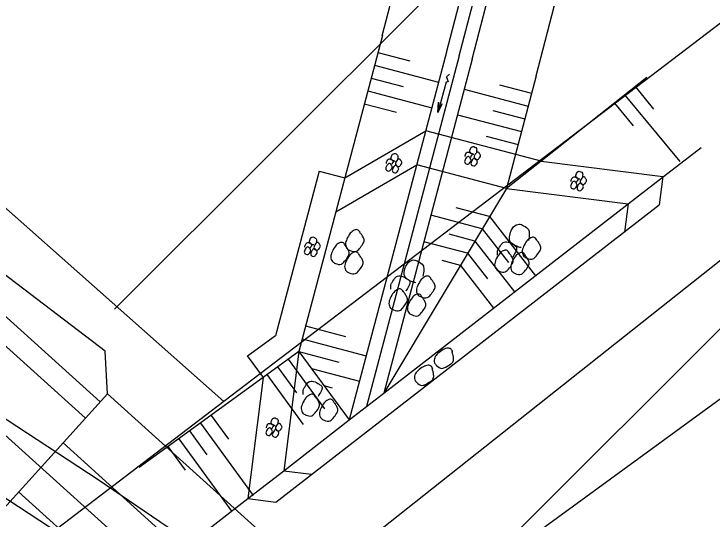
# Model space of a CAD drawing. Extents: x -510185 to -506993, y -1126306 to -1123642.
# Drawn here: x -508826.54 to -508810.74, y -1125073.21 to -1125061.77 of the extents above; entities that cross this region are included whole.
import ezdxf

# ---------------------------------------------------------------- set-up
doc = ezdxf.new("R2010")
doc.units = 0
for name, color, linetype in [('parcelni hranice', 7, 'Continuous'), ('telefonica', 7, 'Continuous'), ('u_cesta20', 7, 'Continuous'), ('u_osa20', 7, 'Continuous'), ('u_soutok', 7, 'Continuous'), ('u_stávající', 7, 'Continuous'), ('u_Telefonica', 7, 'Continuous'), ('u_tok Luha', 7, 'Continuous')]:
    doc.layers.add(name, color=color, linetype=linetype)

msp = doc.modelspace()

# ---------------------------------------------------------------- linework, layer by layer
at = {"layer": 'parcelni hranice'}
for p, q in [((-508784.67, -1125042.22), (-508821.79, -1125070.55)), ((-508776.68, -1125045.76), (-508817.47, -1125075.54)), ((-508838.33, -1125055.89), (-508821.79, -1125070.55)), ((-508821.79, -1125070.55), (-508825.56, -1125073.43))]:
    msp.add_line(p, q, dxfattribs=at)
at = {"layer": 'telefonica'}
msp.add_lwpolyline([(-508883.185, -1125073.447), (-508848.286, -1125060.66), (-508845.68, -1125060.257), (-508841.863, -1125061.004), (-508824.636, -1125072.313), (-508818.221, -1125076.685), (-508812.045, -1125079.64), (-508805.354, -1125080.645), (-508779.879, -1125079.414), (-508772.406, -1125078.587), (-508743.292, -1125072.502), (-508731.622, -1125071.606), (-508723.831, -1125072.187), (-508714.778, -1125074.96), (-508697.812, -1125083.241), (-508675.128, -1125097.891), (-508648.631, -1125118.002), (-508613.071, -1125147.175)], dxfattribs=at)
at = {"layer": 'u_cesta20'}
for p, q in [((-508827.442, -1125073.711), (-508824.423, -1125070.373)), ((-508824.423, -1125070.373), (-508817.748, -1125076.41)), ((-508825.429, -1125071.486), (-508818.754, -1125077.523)), ((-508826.436, -1125072.598), (-508819.76, -1125078.635))]:
    msp.add_line(p, q, dxfattribs=at)
for points in [[(-508824.591, -1125070.559), (-508843.029, -1125053.884)], [(-508824.926, -1125070.93), (-508843.209, -1125054.396)], [(-508824.423, -1125070.373), (-508824.48, -1125069.406), (-508833.276, -1125062.704)]]:
    msp.add_lwpolyline(points, dxfattribs=at)
at = {"layer": 'u_osa20'}
msp.add_lwpolyline([(-508709.002, -1125081.518), (-508713.381, -1125079.788), (-508717.879, -1125078.399), (-508722.471, -1125077.361), (-508727.129, -1125076.678), (-508731.826, -1125076.356), (-508736.533, -1125076.395), (-508741.224, -1125076.797), (-508745.87, -1125077.557), (-508795.762, -1125087.712), (-508798.212, -1125088.063), (-508800.686, -1125088.126), (-508803.151, -1125087.899), (-508805.573, -1125087.386), (-508807.918, -1125086.594), (-508810.154, -1125085.534), (-508812.252, -1125084.219), (-508814.181, -1125082.669), (-508845.409, -1125054.429)], dxfattribs=at)
at = {"layer": 'u_soutok'}
for p, q in [((-508818.207, -1125062.262), (-508817.066, -1125057.868)), ((-508816.755, -1125062.639), (-508815.614, -1125058.244)), ((-508816.464, -1125062.715), (-508815.323, -1125058.32)), ((-508816.174, -1125062.79), (-508815.033, -1125058.395)), ((-508814.722, -1125063.167), (-508813.581, -1125058.772)), ((-508818.205, -1125062.255), (-508819.26, -1125066.254)), ((-508816.754, -1125062.638), (-508818.953, -1125070.968)), ((-508816.464, -1125062.715), (-508818.563, -1125070.665)), ((-508818.307, -1125062.642), (-508817.582, -1125062.834)), ((-508816.174, -1125062.791), (-508818.173, -1125070.362)), ((-508818.383, -1125062.932), (-508816.933, -1125063.315)), ((-508818.46, -1125063.222), (-508817.735, -1125063.414)), ((-508814.724, -1125063.174), (-508815.397, -1125065.723)), ((-508812.217, -1125063.211), (-508814.612, -1125065.103)), ((-508815.552, -1125063.374), (-508814.827, -1125063.565)), ((-508818.537, -1125063.512), (-508817.086, -1125063.895)), ((-508816.354, -1125063.472), (-508814.904, -1125063.855)), ((-508812.479, -1125063.423), (-508812.067, -1125063.923)), ((-508812.716, -1125063.607), (-508811.474, -1125065.111)), ((-508818.613, -1125063.802), (-508817.888, -1125063.994)), ((-508812.953, -1125063.791), (-508812.529, -1125064.305)), ((-508815.705, -1125063.954), (-508814.98, -1125064.145)), ((-508816.507, -1125064.052), (-508815.057, -1125064.435)), ((-508819.056, -1125065.481), (-508817.223, -1125064.414)), ((-508814.612, -1125065.103), (-508817.223, -1125064.414)), ((-508815.859, -1125064.534), (-508815.133, -1125064.725)), ((-508811.844, -1125065.453), (-508810.991, -1125064.792)), ((-508814.612, -1125065.103), (-508815.397, -1125065.723)), ((-508814.612, -1125065.103), (-508811.856, -1125065.451)), ((-508819.26, -1125066.254), (-508817.427, -1125065.187)), ((-508815.397, -1125065.723), (-508817.427, -1125065.187)), ((-508819.636, -1125065.328), (-508820.621, -1125069.059)), ((-508819.636, -1125065.328), (-508819.056, -1125065.481)), ((-508812.641, -1125066.071), (-508811.844, -1125065.453)), ((-508811.856, -1125065.451), (-508811.937, -1125066.095)), ((-508815.397, -1125065.723), (-508818.173, -1125070.362)), ((-508815.397, -1125065.723), (-508812.641, -1125066.071)), ((-508818.173, -1125070.362), (-508812.641, -1125066.071)), ((-508812.641, -1125066.071), (-508812.722, -1125066.715)), ((-508820.619, -1125072.829), (-508811.937, -1125066.095)), ((-508815.779, -1125066.361), (-508816.534, -1125066.162)), ((-508819.26, -1125066.254), (-508820.096, -1125069.418)), ((-508815.944, -1125066.637), (-508817.109, -1125066.33)), ((-508815.779, -1125066.361), (-508814.74, -1125067.7)), ((-508815.944, -1125066.637), (-508815.353, -1125067.399)), ((-508816.109, -1125066.914), (-508816.692, -1125066.76)), ((-508816.275, -1125067.19), (-508817.266, -1125066.928)), ((-508816.109, -1125066.914), (-508815.215, -1125068.067)), ((-508816.275, -1125067.19), (-508815.827, -1125067.767)), ((-508816.44, -1125067.466), (-508816.85, -1125067.358)), ((-508816.44, -1125067.466), (-508815.689, -1125068.435)), ((-508819.943, -1125068.838), (-508819.037, -1125069.077)), ((-508820.621, -1125069.059), (-508821.257, -1125069.521)), ((-508820.019, -1125069.128), (-508818.569, -1125069.511)), ((-508821.264, -1125069.513), (-508820.904, -1125070.007)), ((-508820.096, -1125069.418), (-508820.904, -1125070.007)), ((-508820.096, -1125069.418), (-508820.437, -1125072.118)), ((-508820.096, -1125069.418), (-508818.953, -1125070.968)), ((-508820.096, -1125069.418), (-508819.19, -1125069.657)), ((-508819.506, -1125070.716), (-508820.328, -1125069.587)), ((-508820.14, -1125070.355), (-508820.571, -1125069.764)), ((-508819.812, -1125069.803), (-508818.722, -1125070.091)), ((-508820.904, -1125070.007), (-508823.705, -1125072.045)), ((-508820.904, -1125070.007), (-508821.251, -1125072.75)), ((-508819.991, -1125071.069), (-508820.813, -1125069.94)), ((-508819.528, -1125070.189), (-508819.343, -1125070.237)), ((-508818.953, -1125070.968), (-508818.173, -1125070.362)), ((-508822.081, -1125070.863), (-508821.69, -1125071.401)), ((-508820.437, -1125072.118), (-508818.953, -1125070.968)), ((-508822.323, -1125071.04), (-508821.131, -1125072.68)), ((-508822.566, -1125071.216), (-508822.175, -1125071.754)), ((-508822.809, -1125071.393), (-508821.616, -1125073.033)), ((-508822.809, -1125071.393), (-508821.616, -1125073.033)), ((-508822.661, -1125072.107), (-508823.051, -1125071.569)), ((-508821.251, -1125072.75), (-508820.437, -1125072.118)), ((-508820.437, -1125072.118), (-508819.805, -1125072.198)), ((-508822.269, -1125073.539), (-508821.251, -1125072.75)), ((-508821.251, -1125072.75), (-508820.619, -1125072.829))]:
    msp.add_line(p, q, dxfattribs=at)
msp.add_lwpolyline([(-508816.686, -1125063.13), (-508816.75, -1125063.19), (-508816.715, -1125063.304), (-508816.76, -1125063.318), (-508816.953, -1125063.998), (-508816.936, -1125063.766), (-508816.953, -1125063.998), (-508816.843, -1125063.796)], dxfattribs=at)
for points in [[(-508816.132, -1125064.953), (-508816.149, -1125064.948), (-508816.184, -1125064.933), (-508816.214, -1125064.91), (-508816.224, -1125064.889), (-508816.223, -1125064.868), (-508816.211, -1125064.82), (-508816.191, -1125064.788)], [(-508816.193, -1125064.793), (-508816.15, -1125064.772), (-508816.114, -1125064.784), (-508816.077, -1125064.814), (-508816.07, -1125064.847), (-508816.077, -1125064.899)], [(-508817.914, -1125065.109), (-508817.931, -1125065.104), (-508817.966, -1125065.089), (-508817.996, -1125065.066), (-508818.006, -1125065.045), (-508818.005, -1125065.024), (-508817.993, -1125064.977), (-508817.973, -1125064.944)], [(-508817.975, -1125064.949), (-508817.932, -1125064.928), (-508817.896, -1125064.94), (-508817.859, -1125064.97), (-508817.852, -1125065.003), (-508817.859, -1125065.055)], [(-508816.329, -1125065.002), (-508816.326, -1125064.96), (-508816.313, -1125064.937), (-508816.285, -1125064.903), (-508816.246, -1125064.898), (-508816.202, -1125064.921), (-508816.181, -1125064.939), (-508816.182, -1125064.966), (-508816.204, -1125065.005), (-508816.21, -1125065.018)], [(-508816.013, -1125064.918), (-508816.034, -1125064.899), (-508816.059, -1125064.902), (-508816.09, -1125064.927), (-508816.117, -1125064.972), (-508816.127, -1125065.012), (-508816.114, -1125065.049), (-508816.091, -1125065.063), (-508816.043, -1125065.068), (-508816.018, -1125065.047), (-508815.991, -1125065.009), (-508815.981, -1125064.982), (-508815.99, -1125064.956), (-508816.004, -1125064.932), (-508816.019, -1125064.917)], [(-508818.111, -1125065.158), (-508818.108, -1125065.116), (-508818.095, -1125065.093), (-508818.067, -1125065.059), (-508818.029, -1125065.054), (-508817.984, -1125065.077), (-508817.963, -1125065.096), (-508817.964, -1125065.122), (-508817.987, -1125065.161), (-508817.992, -1125065.174)], [(-508817.795, -1125065.075), (-508817.816, -1125065.055), (-508817.841, -1125065.058), (-508817.872, -1125065.083), (-508817.899, -1125065.128), (-508817.909, -1125065.168), (-508817.896, -1125065.205), (-508817.873, -1125065.219), (-508817.825, -1125065.224), (-508817.8, -1125065.203), (-508817.773, -1125065.165), (-508817.763, -1125065.138), (-508817.772, -1125065.112), (-508817.786, -1125065.088), (-508817.801, -1125065.073)], [(-508816.23, -1125065.02), (-508816.251, -1125065.001), (-508816.276, -1125065.004), (-508816.307, -1125065.028), (-508816.334, -1125065.074), (-508816.344, -1125065.114), (-508816.331, -1125065.15), (-508816.308, -1125065.165), (-508816.26, -1125065.17), (-508816.235, -1125065.148), (-508816.208, -1125065.111), (-508816.198, -1125065.083), (-508816.207, -1125065.057), (-508816.221, -1125065.034), (-508816.236, -1125065.019)], [(-508816.085, -1125065.06), (-508816.106, -1125065.041), (-508816.131, -1125065.044), (-508816.162, -1125065.069), (-508816.189, -1125065.114), (-508816.199, -1125065.154), (-508816.186, -1125065.191), (-508816.163, -1125065.205), (-508816.115, -1125065.21), (-508816.09, -1125065.188), (-508816.063, -1125065.151), (-508816.053, -1125065.124), (-508816.062, -1125065.098), (-508816.076, -1125065.074), (-508816.091, -1125065.059)], [(-508818.012, -1125065.176), (-508818.033, -1125065.157), (-508818.058, -1125065.16), (-508818.089, -1125065.184), (-508818.116, -1125065.23), (-508818.126, -1125065.27), (-508818.113, -1125065.306), (-508818.09, -1125065.321), (-508818.042, -1125065.326), (-508818.017, -1125065.304), (-508817.99, -1125065.267), (-508817.98, -1125065.24), (-508817.989, -1125065.213), (-508818.003, -1125065.19), (-508818.018, -1125065.175)], [(-508817.867, -1125065.216), (-508817.888, -1125065.197), (-508817.913, -1125065.2), (-508817.944, -1125065.225), (-508817.971, -1125065.27), (-508817.981, -1125065.31), (-508817.968, -1125065.347), (-508817.945, -1125065.361), (-508817.897, -1125065.366), (-508817.872, -1125065.345), (-508817.845, -1125065.307), (-508817.835, -1125065.28), (-508817.844, -1125065.254), (-508817.858, -1125065.23), (-508817.873, -1125065.215)], [(-508813.733, -1125065.513), (-508813.75, -1125065.509), (-508813.785, -1125065.494), (-508813.815, -1125065.47), (-508813.825, -1125065.449), (-508813.824, -1125065.428), (-508813.812, -1125065.381), (-508813.792, -1125065.348)], [(-508813.794, -1125065.353), (-508813.751, -1125065.332), (-508813.715, -1125065.344), (-508813.678, -1125065.374), (-508813.671, -1125065.407), (-508813.678, -1125065.46)], [(-508813.831, -1125065.58), (-508813.852, -1125065.561), (-508813.877, -1125065.564), (-508813.908, -1125065.589), (-508813.935, -1125065.634), (-508813.945, -1125065.674), (-508813.932, -1125065.711), (-508813.909, -1125065.725), (-508813.861, -1125065.73), (-508813.836, -1125065.708), (-508813.809, -1125065.671), (-508813.799, -1125065.644), (-508813.808, -1125065.618), (-508813.822, -1125065.594), (-508813.837, -1125065.579)], [(-508813.93, -1125065.562), (-508813.927, -1125065.52), (-508813.914, -1125065.498), (-508813.886, -1125065.463), (-508813.847, -1125065.458), (-508813.803, -1125065.481), (-508813.782, -1125065.5), (-508813.783, -1125065.526), (-508813.805, -1125065.566), (-508813.811, -1125065.579)], [(-508813.686, -1125065.621), (-508813.707, -1125065.601), (-508813.732, -1125065.604), (-508813.763, -1125065.629), (-508813.79, -1125065.674), (-508813.8, -1125065.714), (-508813.787, -1125065.751), (-508813.764, -1125065.765), (-508813.716, -1125065.771), (-508813.691, -1125065.749), (-508813.664, -1125065.711), (-508813.654, -1125065.684), (-508813.663, -1125065.658), (-508813.677, -1125065.635), (-508813.692, -1125065.619)], [(-508813.614, -1125065.479), (-508813.635, -1125065.459), (-508813.66, -1125065.462), (-508813.691, -1125065.487), (-508813.718, -1125065.532), (-508813.728, -1125065.573), (-508813.715, -1125065.609), (-508813.692, -1125065.623), (-508813.644, -1125065.629), (-508813.619, -1125065.607), (-508813.592, -1125065.569), (-508813.582, -1125065.542), (-508813.591, -1125065.516), (-508813.605, -1125065.493), (-508813.62, -1125065.477)], [(-508815.234, -1125066.591), (-508815.111, -1125066.53), (-508815.008, -1125066.567), (-508814.9, -1125066.652), (-508814.879, -1125066.747), (-508814.9, -1125066.898)], [(-508818.709, -1125066.715), (-508818.768, -1125066.659), (-508818.842, -1125066.668), (-508818.93, -1125066.739), (-508819.008, -1125066.87), (-508819.038, -1125066.985), (-508818.998, -1125067.09), (-508818.932, -1125067.131), (-508818.796, -1125067.147), (-508818.723, -1125067.084), (-508818.645, -1125066.976), (-508818.617, -1125066.898), (-508818.642, -1125066.823), (-508818.684, -1125066.755), (-508818.725, -1125066.711)], [(-508815.065, -1125067.063), (-508815.115, -1125067.051), (-508815.214, -1125067.008), (-508815.302, -1125066.941), (-508815.329, -1125066.88), (-508815.327, -1125066.82), (-508815.292, -1125066.683), (-508815.234, -1125066.59)], [(-508819.759, -1125067.001), (-508819.776, -1125066.997), (-508819.811, -1125066.981), (-508819.841, -1125066.958), (-508819.851, -1125066.937), (-508819.85, -1125066.916), (-508819.838, -1125066.869), (-508819.817, -1125066.836)], [(-508819.82, -1125066.841), (-508819.777, -1125066.82), (-508819.741, -1125066.832), (-508819.704, -1125066.862), (-508819.697, -1125066.895), (-508819.704, -1125066.948)], [(-508814.711, -1125066.886), (-508814.77, -1125066.83), (-508814.844, -1125066.839), (-508814.932, -1125066.91), (-508815.01, -1125067.041), (-508815.04, -1125067.156), (-508815, -1125067.262), (-508814.934, -1125067.302), (-508814.798, -1125067.318), (-508814.725, -1125067.255), (-508814.647, -1125067.147), (-508814.619, -1125067.069), (-508814.644, -1125066.994), (-508814.686, -1125066.927), (-508814.727, -1125066.882)], [(-508819.956, -1125067.05), (-508819.953, -1125067.008), (-508819.939, -1125066.986), (-508819.912, -1125066.951), (-508819.873, -1125066.946), (-508819.829, -1125066.969), (-508819.808, -1125066.988), (-508819.809, -1125067.014), (-508819.831, -1125067.054), (-508819.837, -1125067.067)], [(-508819.64, -1125066.967), (-508819.66, -1125066.947), (-508819.686, -1125066.95), (-508819.717, -1125066.975), (-508819.744, -1125067.02), (-508819.754, -1125067.06), (-508819.741, -1125067.097), (-508819.718, -1125067.111), (-508819.67, -1125067.117), (-508819.645, -1125067.095), (-508819.618, -1125067.057), (-508819.608, -1125067.03), (-508819.617, -1125067.004), (-508819.631, -1125066.981), (-508819.646, -1125066.965)], [(-508819.045, -1125067.004), (-508819.104, -1125066.948), (-508819.178, -1125066.957), (-508819.266, -1125067.028), (-508819.344, -1125067.159), (-508819.374, -1125067.274), (-508819.334, -1125067.38), (-508819.268, -1125067.421), (-508819.132, -1125067.436), (-508819.059, -1125067.373), (-508818.981, -1125067.265), (-508818.953, -1125067.187), (-508818.978, -1125067.112), (-508819.02, -1125067.045), (-508819.061, -1125067.001)], [(-508815.599, -1125067.236), (-508815.589, -1125067.114), (-508815.551, -1125067.05), (-508815.471, -1125066.95), (-508815.36, -1125066.937), (-508815.232, -1125067.002), (-508815.172, -1125067.056), (-508815.176, -1125067.132), (-508815.239, -1125067.246), (-508815.256, -1125067.283)], [(-508819.857, -1125067.068), (-508819.877, -1125067.049), (-508819.903, -1125067.052), (-508819.934, -1125067.077), (-508819.961, -1125067.122), (-508819.971, -1125067.162), (-508819.957, -1125067.199), (-508819.934, -1125067.213), (-508819.887, -1125067.218), (-508819.862, -1125067.196), (-508819.835, -1125067.159), (-508819.825, -1125067.132), (-508819.834, -1125067.106), (-508819.848, -1125067.082), (-508819.862, -1125067.067)], [(-508819.712, -1125067.109), (-508819.733, -1125067.089), (-508819.758, -1125067.092), (-508819.789, -1125067.117), (-508819.816, -1125067.162), (-508819.826, -1125067.202), (-508819.813, -1125067.239), (-508819.79, -1125067.253), (-508819.742, -1125067.259), (-508819.717, -1125067.237), (-508819.69, -1125067.199), (-508819.68, -1125067.172), (-508819.689, -1125067.146), (-508819.703, -1125067.123), (-508819.718, -1125067.107)], [(-508818.729, -1125067.22), (-508818.788, -1125067.164), (-508818.862, -1125067.173), (-508818.95, -1125067.244), (-508819.028, -1125067.375), (-508819.058, -1125067.49), (-508819.019, -1125067.595), (-508818.953, -1125067.636), (-508818.816, -1125067.652), (-508818.743, -1125067.589), (-508818.665, -1125067.481), (-508818.637, -1125067.403), (-508818.663, -1125067.328), (-508818.704, -1125067.26), (-508818.745, -1125067.216)], [(-508815.335, -1125067.179), (-508815.395, -1125067.123), (-508815.468, -1125067.132), (-508815.557, -1125067.203), (-508815.635, -1125067.334), (-508815.664, -1125067.449), (-508815.625, -1125067.554), (-508815.559, -1125067.595), (-508815.422, -1125067.611), (-508815.35, -1125067.548), (-508815.272, -1125067.44), (-508815.244, -1125067.362), (-508815.269, -1125067.286), (-508815.31, -1125067.219), (-508815.352, -1125067.175)], [(-508814.972, -1125067.232), (-508815.031, -1125067.176), (-508815.105, -1125067.185), (-508815.193, -1125067.256), (-508815.272, -1125067.387), (-508815.301, -1125067.502), (-508815.262, -1125067.608), (-508815.196, -1125067.648), (-508815.059, -1125067.664), (-508814.987, -1125067.601), (-508814.909, -1125067.493), (-508814.881, -1125067.415), (-508814.906, -1125067.34), (-508814.947, -1125067.273), (-508814.988, -1125067.229)], [(-508817.446, -1125067.862), (-508817.495, -1125067.85), (-508817.595, -1125067.807), (-508817.682, -1125067.739), (-508817.709, -1125067.679), (-508817.708, -1125067.619), (-508817.673, -1125067.482), (-508817.614, -1125067.389)], [(-508817.62, -1125067.401), (-508817.497, -1125067.341), (-508817.394, -1125067.377), (-508817.287, -1125067.462), (-508817.266, -1125067.558), (-508817.287, -1125067.709)], [(-508818.013, -1125068.004), (-508818.004, -1125067.883), (-508817.965, -1125067.819), (-508817.886, -1125067.719), (-508817.775, -1125067.706), (-508817.646, -1125067.771), (-508817.586, -1125067.824), (-508817.59, -1125067.901), (-508817.654, -1125068.014), (-508817.671, -1125068.052)], [(-508817.103, -1125067.764), (-508817.162, -1125067.708), (-508817.236, -1125067.717), (-508817.324, -1125067.788), (-508817.402, -1125067.919), (-508817.432, -1125068.034), (-508817.392, -1125068.139), (-508817.326, -1125068.18), (-508817.19, -1125068.196), (-508817.117, -1125068.133), (-508817.039, -1125068.025), (-508817.011, -1125067.947), (-508817.036, -1125067.871), (-508817.078, -1125067.804), (-508817.119, -1125067.76)], [(-508817.727, -1125068.057), (-508817.786, -1125068.001), (-508817.86, -1125068.009), (-508817.949, -1125068.08), (-508818.027, -1125068.211), (-508818.056, -1125068.327), (-508818.017, -1125068.432), (-508817.951, -1125068.473), (-508817.814, -1125068.489), (-508817.742, -1125068.426), (-508817.664, -1125068.318), (-508817.636, -1125068.239), (-508817.661, -1125068.164), (-508817.702, -1125068.097), (-508817.744, -1125068.053)], [(-508817.31, -1125068.173), (-508817.369, -1125068.117), (-508817.443, -1125068.126), (-508817.531, -1125068.197), (-508817.61, -1125068.328), (-508817.639, -1125068.443), (-508817.6, -1125068.548), (-508817.534, -1125068.589), (-508817.397, -1125068.605), (-508817.325, -1125068.542), (-508817.247, -1125068.434), (-508817.218, -1125068.355), (-508817.244, -1125068.28), (-508817.285, -1125068.213), (-508817.326, -1125068.169)], [(-508816.616, -1125069.435), (-508816.649, -1125069.361), (-508816.72, -1125069.341), (-508816.828, -1125069.373), (-508816.949, -1125069.464), (-508817.02, -1125069.558), (-508817.023, -1125069.67), (-508816.978, -1125069.732), (-508816.859, -1125069.798), (-508816.768, -1125069.768), (-508816.656, -1125069.698), (-508816.601, -1125069.637), (-508816.596, -1125069.558), (-508816.608, -1125069.481), (-508816.629, -1125069.425)], [(-508817.065, -1125069.821), (-508817.098, -1125069.748), (-508817.169, -1125069.728), (-508817.277, -1125069.76), (-508817.398, -1125069.85), (-508817.469, -1125069.945), (-508817.472, -1125070.056), (-508817.427, -1125070.119), (-508817.308, -1125070.185), (-508817.217, -1125070.154), (-508817.105, -1125070.085), (-508817.05, -1125070.023), (-508817.045, -1125069.945), (-508817.057, -1125069.868), (-508817.078, -1125069.812)], [(-508819.998, -1125070.391), (-508819.989, -1125070.27), (-508819.951, -1125070.207), (-508819.872, -1125070.107), (-508819.762, -1125070.094), (-508819.634, -1125070.159), (-508819.575, -1125070.212), (-508819.578, -1125070.288), (-508819.642, -1125070.401), (-508819.658, -1125070.438)], [(-508819.715, -1125070.443), (-508819.773, -1125070.387), (-508819.846, -1125070.396), (-508819.934, -1125070.466), (-508820.011, -1125070.596), (-508820.041, -1125070.711), (-508820.002, -1125070.815), (-508819.936, -1125070.855), (-508819.801, -1125070.871), (-508819.729, -1125070.809), (-508819.651, -1125070.702), (-508819.624, -1125070.624), (-508819.649, -1125070.549), (-508819.69, -1125070.483), (-508819.731, -1125070.439)], [(-508819.301, -1125070.558), (-508819.359, -1125070.502), (-508819.433, -1125070.511), (-508819.52, -1125070.581), (-508819.598, -1125070.711), (-508819.627, -1125070.826), (-508819.588, -1125070.93), (-508819.523, -1125070.971), (-508819.387, -1125070.986), (-508819.315, -1125070.924), (-508819.238, -1125070.817), (-508819.21, -1125070.739), (-508819.235, -1125070.665), (-508819.276, -1125070.598), (-508819.317, -1125070.554)], [(-508820.627, -1125071.099), (-508820.645, -1125071.095), (-508820.679, -1125071.08), (-508820.709, -1125071.056), (-508820.719, -1125071.035), (-508820.718, -1125071.015), (-508820.706, -1125070.967), (-508820.686, -1125070.935)], [(-508820.688, -1125070.939), (-508820.645, -1125070.918), (-508820.609, -1125070.931), (-508820.572, -1125070.96), (-508820.565, -1125070.994), (-508820.572, -1125071.046)], [(-508820.825, -1125071.148), (-508820.821, -1125071.106), (-508820.808, -1125071.084), (-508820.78, -1125071.049), (-508820.742, -1125071.045), (-508820.697, -1125071.067), (-508820.676, -1125071.086), (-508820.678, -1125071.112), (-508820.7, -1125071.152), (-508820.706, -1125071.165)], [(-508820.508, -1125071.065), (-508820.529, -1125071.046), (-508820.555, -1125071.049), (-508820.585, -1125071.073), (-508820.612, -1125071.119), (-508820.623, -1125071.159), (-508820.609, -1125071.195), (-508820.586, -1125071.209), (-508820.539, -1125071.215), (-508820.513, -1125071.193), (-508820.486, -1125071.156), (-508820.476, -1125071.128), (-508820.485, -1125071.102), (-508820.5, -1125071.079), (-508820.514, -1125071.064)], [(-508820.725, -1125071.167), (-508820.746, -1125071.147), (-508820.771, -1125071.15), (-508820.802, -1125071.175), (-508820.829, -1125071.22), (-508820.839, -1125071.26), (-508820.826, -1125071.297), (-508820.803, -1125071.311), (-508820.755, -1125071.317), (-508820.73, -1125071.295), (-508820.703, -1125071.257), (-508820.693, -1125071.23), (-508820.702, -1125071.204), (-508820.717, -1125071.181), (-508820.731, -1125071.165)], [(-508820.58, -1125071.207), (-508820.601, -1125071.187), (-508820.627, -1125071.19), (-508820.657, -1125071.215), (-508820.684, -1125071.261), (-508820.695, -1125071.301), (-508820.681, -1125071.337), (-508820.658, -1125071.351), (-508820.611, -1125071.357), (-508820.585, -1125071.335), (-508820.558, -1125071.298), (-508820.549, -1125071.27), (-508820.557, -1125071.244), (-508820.572, -1125071.221), (-508820.586, -1125071.206)]]:
    msp.add_spline(points, degree=3, dxfattribs=at)
at = {"layer": 'u_stávající'}
for p, q in [((-508824.264, -1125068.456), (-508721.226, -1124965.419)), ((-508864.115, -1125122.45), (-508715.192, -1124973.527))]:
    msp.add_line(p, q, dxfattribs=at)
at = {"layer": 'u_Telefonica'}
msp.add_lwpolyline([(-508921.34, -1125088.32), (-508882.68, -1125074.86), (-508847.91, -1125062.12), (-508845.71, -1125061.78), (-508842.44, -1125062.42), (-508825.47, -1125073.56), (-508818.971, -1125077.989), (-508812.49, -1125081.09), (-508805.43, -1125082.15), (-508779.76, -1125080.91), (-508772.17, -1125080.07), (-508743.08, -1125073.99), (-508731.62, -1125073.11), (-508724.11, -1125073.67), (-508715.33, -1125076.36), (-508698.55, -1125084.55), (-508675.99, -1125099.12), (-508649.56, -1125119.18), (-508614.04, -1125148.32)], dxfattribs=at)
msp.add_lwpolyline([(-508921.34, -1125088.32), (-508882.68, -1125074.86), (-508847.91, -1125062.12), (-508845.71, -1125061.78), (-508842.44, -1125062.42), (-508825.47, -1125073.56), (-508818.971, -1125077.989), (-508812.49, -1125081.09), (-508805.43, -1125082.15), (-508779.76, -1125080.91), (-508772.17, -1125080.07), (-508743.08, -1125073.99), (-508731.62, -1125073.11), (-508724.11, -1125073.67), (-508715.33, -1125076.36), (-508698.55, -1125084.55), (-508675.99, -1125099.12), (-508649.56, -1125119.18), (-508614.04, -1125148.32)], dxfattribs=at)
msp.add_lwpolyline([(-508921.34, -1125088.32), (-508882.68, -1125074.86), (-508847.91, -1125062.12), (-508845.71, -1125061.78), (-508842.44, -1125062.42), (-508825.47, -1125073.56), (-508818.971, -1125077.989), (-508812.49, -1125081.09), (-508805.43, -1125082.15), (-508779.76, -1125080.91), (-508772.17, -1125080.07), (-508743.08, -1125073.99), (-508731.62, -1125073.11), (-508724.11, -1125073.67), (-508715.33, -1125076.36), (-508698.55, -1125084.55), (-508675.99, -1125099.12), (-508649.56, -1125119.18), (-508614.04, -1125148.32)], dxfattribs=at)
msp.add_lwpolyline([(-508921.34, -1125088.32), (-508882.68, -1125074.86), (-508847.91, -1125062.12), (-508845.71, -1125061.78), (-508842.44, -1125062.42), (-508825.47, -1125073.56), (-508818.971, -1125077.989), (-508812.49, -1125081.09), (-508805.43, -1125082.15), (-508779.76, -1125080.91), (-508772.17, -1125080.07), (-508743.08, -1125073.99), (-508731.62, -1125073.11), (-508724.11, -1125073.67), (-508715.33, -1125076.36), (-508698.55, -1125084.55), (-508675.99, -1125099.12), (-508649.56, -1125119.18), (-508614.04, -1125148.32)], dxfattribs=at)
at = {"layer": 'u_tok Luha'}
msp.add_line((-508821.151, -1125075.745), (-508781.57, -1125044.373), dxfattribs=at)

doc.saveas('drawing.dxf')
